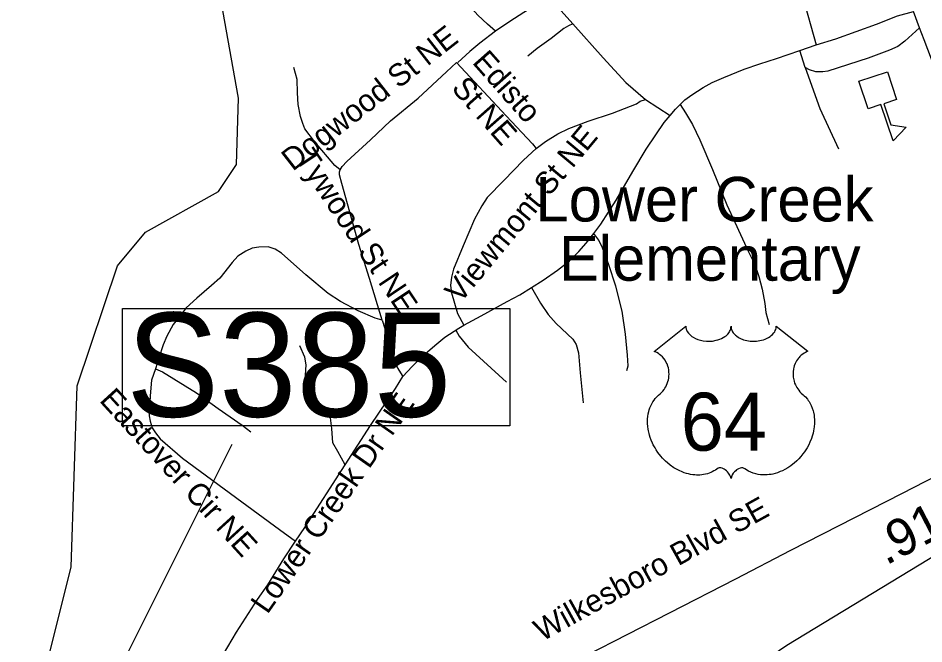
# Model space of a CAD drawing. Extents: x 1159738 to 1321356, y 736314 to 882035.
# Drawn here: x 1253540 to 1256587, y 798279 to 800384 of the extents above; entities that cross this region are included whole.
import ezdxf

# ---------------------------------------------------------------- set-up
doc = ezdxf.new("R2010")
doc.units = 0
for name, color, linetype in [('Exist Cultural Educational Facility Elementary CELL', 7, 'Continuous'), ('Exist Cultural Educational Facility Elementary Label', 7, 'Continuous'), ('Exist Hydrographic Creek Single Shore', 7, 'Continuous'), ('Exist Road Non-System Type 51', 7, 'Continuous'), ('Exist Road Non-System Type 51 Label', 7, 'Continuous'), ('Exist Road Primary US Label', 7, 'Continuous'), ('Exist Road Primary US Mileage Hundredths English Label', 7, 'Continuous'), ('Exist Road Primary US Shield CELL', 7, 'Continuous'), ('Exist Road Primary US Shield Number Label', 7, 'Continuous'), ('Exist Road Primary US Structure Cantilever Sign Number Label', 7, 'Continuous'), ('Exist Road Primary US UnDivided 4 Lane Attributed', 7, 'Continuous')]:
    doc.layers.add(name, color=color, linetype=linetype)

msp = doc.modelspace()

# ---------------------------------------------------------------- linework, layer by layer
at = {"layer": 'Exist Cultural Educational Facility Elementary CELL'}
msp.add_lwpolyline([(1256464.2, 800203.7), (1256495.1, 800110.8), (1256451.4, 800096.3), (1256475.2, 800025), (1256527.5, 800016.9), (1256483, 799971.3), (1256442.3, 800093.2), (1256398.7, 800078.7), (1256367.7, 800171.6)], close=True, dxfattribs=at)
at = {"layer": 'Exist Hydrographic Creek Single Shore'}
for points in [[(1252550.8, 797961.7), (1252619.6, 797956.8), (1252675.7, 797951.6), (1252909.5, 797889.3), (1253128.9, 797826.7), (1253302.9, 797887.6), (1253393.5, 798026.2), (1253534.6, 798101.8), (1253632.8, 798197.6), (1253718.5, 798537.8), (1253738.9, 799147.2), (1253873.9, 799551.5), (1253968.8, 799664.6), (1254213.9, 799800.8), (1254274.9, 799891.5), (1254280.8, 800114.7), (1254228.2, 800409.5), (1254112.3, 800565.8), (1254128.9, 800685.5)], [(1255691.9, 797910), (1255701.9, 797985.3), (1256125.9, 798275.4), (1257272.5, 798970.8), (1258077.9, 799592), (1258136.9, 799600.7)]]:
    msp.add_lwpolyline(points, dxfattribs=at)
at = {"layer": 'Exist Road Non-System Type 51'}
msp.add_line((1255650.5, 800110.5), (1255732.8, 800057), dxfattribs=at)
for points in [[(1256132.7, 800687.4), (1256136.5, 800629.7), (1256141.8, 800592), (1256151, 800540.6), (1256178, 800459.3), (1256224.6, 800294.7)], [(1255146, 800340.2), (1255119.4, 800364.2), (1255086.6, 800393.9), (1255068.1, 800413.8), (1255043.7, 800442.6), (1255023, 800468.7), (1255003.6, 800496), (1254990.7, 800511), (1254977.5, 800527.4), (1254956.2, 800549.5), (1254928.9, 800575.5), (1254885.5, 800611.8), (1254855, 800628.6)], [(1255324.7, 800455.6), (1255274.6, 800423.1), (1255240.6, 800403.3), (1255194, 800372.9), (1255146, 800340.2)], [(1255405.8, 800364.6), (1255366.4, 800408.2), (1255324.7, 800455.6)], [(1256224.6, 800294.7), (1256290.3, 800314.8), (1256427.5, 800363.9), (1256497.5, 800392.1), (1256552.2, 800406.3)], [(1256704.6, 799978.4), (1256685.7, 800036.1), (1256662.8, 800106.6), (1256636.9, 800180.7), (1256587.9, 800310.9), (1256572.2, 800351.6), (1256552.2, 800406.3)], [(1255405.8, 800364.6), (1255391.7, 800358.6), (1255375.8, 800349.8), (1255333.4, 800316.2), (1255285.6, 800281.9), (1255254.4, 800256.1)], [(1255405.8, 800364.6), (1255508.4, 800250.9), (1255584.7, 800167.6), (1255650.5, 800110.5)], [(1255146, 800340.2), (1255093.3, 800299.7), (1255059.7, 800271.8), (1255019.5, 800234.5)], [(1256572.2, 800351.6), (1256522.7, 800306.9), (1256498.7, 800288.8), (1256470.8, 800276), (1256399.7, 800249.1), (1256263.2, 800205.6), (1256247, 800204.1), (1256223, 800204.1), (1256201.9, 800210.5), (1256187.8, 800217.9)], [(1256169.2, 800275.3), (1256224.6, 800294.7)], [(1255766.5, 800093.5), (1255783, 800109.1), (1255806.1, 800126.2), (1255844.1, 800151.1), (1255874.4, 800167.5), (1255913.4, 800184.9), (1255981.9, 800212.3), (1256035.4, 800231), (1256090.8, 800248.6), (1256169.2, 800275.3)], [(1256187.8, 800217.9), (1256169.2, 800275.3)], [(1254623.3, 799873.8), (1254630.4, 799885.6), (1254646, 799902), (1254725.8, 799974.8), (1254792.3, 800039), (1254885.2, 800115.3), (1254981.4, 800203.8), (1255015, 800235.1)], [(1255015, 800235.1), (1255181.4, 800055), (1255270.3, 799961.8), (1255282, 799945.8)], [(1254623.3, 799873.8), (1254605.9, 799888.4), (1254537.1, 799969), (1254504.2, 800011.3), (1254497.2, 800030.1), (1254489.4, 800052.8), (1254482.3, 800093.5), (1254480, 800132.6), (1254479.2, 800177.3), (1254467.5, 800218)], [(1256187.8, 800217.9), (1256236.3, 800080.6), (1256300, 799944)], [(1255282, 799945.8), (1255313.9, 799969.2), (1255355.4, 799994.6), (1255391.9, 800012.5), (1255457, 800037.9), (1255539.3, 800064), (1255619.8, 800095.6), (1255632.8, 800104.9), (1255650.5, 800110.5)], [(1255732.8, 800057), (1255750.8, 800078.3), (1255766.5, 800093.5)], [(1255766.5, 800093.5), (1255784.4, 800065.7), (1255807.9, 800026.4), (1255833.2, 799975.1), (1255875.1, 799875.5), (1255923.8, 799755.7), (1255996.7, 799598.1), (1256018.1, 799555.5), (1256031.4, 799514.9), (1256042.2, 799473), (1256051.7, 799424.8), (1256055.5, 799393.8), (1256066.2, 799353.2)], [(1255476.7, 799659.7), (1255499.8, 799691.2), (1255551.2, 799771.5), (1255607.9, 799867.9), (1255652.9, 799942.9), (1255685, 799992.1), (1255712.8, 800032.8), (1255732.8, 800057)], [(1255282, 799945.8), (1255240.1, 799906.6), (1255173.8, 799838.1), (1255118.1, 799781.3), (1255099.9, 799752.4), (1255075.3, 799707.4), (1255036.8, 799618.5), (1255004.7, 799540.3), (1254997.2, 799512.5), (1254994, 799484.6), (1254998.3, 799460.5), (1255017.5, 799390.9), (1255039.1, 799351)], [(1254764.6, 799368.1), (1254722.4, 799508.9), (1254685.7, 799622.4), (1254628.8, 799827.7), (1254621, 799856.6), (1254621, 799866.8), (1254623.3, 799873.8)], [(1255266.6, 799477.7), (1255306.2, 799503.1), (1255354.7, 799536), (1255394.6, 799568.1), (1255425.9, 799598.7), (1255450.9, 799627.6), (1255476.7, 799659.7)], [(1255587.8, 799199.2), (1255591.7, 799214.8), (1255589.3, 799250.1), (1255583.1, 799321.3), (1255572.1, 799398), (1255551, 799482.6), (1255526.8, 799554.8), (1255505.7, 799611.2), (1255493.2, 799637), (1255476.7, 799659.7)], [(1254764.6, 799368.1), (1254741.4, 799374.9), (1254683.5, 799400), (1254624.8, 799431.3), (1254583.4, 799457.9), (1254508.3, 799520.6), (1254426.1, 799594.1), (1254405, 799607.5), (1254380.7, 799614.5), (1254350.2, 799613.7), (1254327.6, 799610.6), (1254305.6, 799600.4), (1254279, 799583.2), (1254259.5, 799562.1), (1254218.4, 799509), (1254190.2, 799484.8), (1254140.9, 799442.5), (1254105.7, 799409.6), (1254085.4, 799383), (1254061.1, 799353.3), (1254040, 799314.9), (1254027.5, 799285.1), (1254013.4, 799240.5), (1254001.8, 799204.2)], [(1255039.1, 799351), (1255097, 799382.3), (1255185.4, 799430.9), (1255227.4, 799453.4), (1255266.6, 799477.7)], [(1255266.6, 799477.7), (1255297.1, 799425.2), (1255322.9, 799387.6), (1255349.5, 799357.1), (1255405.8, 799303.9), (1255417.5, 799285.9), (1255424.6, 799258.5), (1255430.8, 799191.1), (1255440.1, 799089.7)], [(1254764.6, 799368.1), (1254803.7, 799246), (1254813.1, 799213.1), (1254820.9, 799199.8), (1254833.9, 799178.3)], [(1254833.9, 799178.3), (1254865.6, 799212), (1254900.8, 799248), (1254941.4, 799283.2), (1254975.1, 799310.6), (1255022.7, 799340.8), (1255039.1, 799351)], [(1255012.2, 799334.5), (1255024, 799314.8), (1255053.8, 799277.9), (1255182.5, 799160.1)], [(1254639.6, 798882.1), (1254615.5, 798926.3), (1254599.1, 798956.1), (1254595.1, 799003.8), (1254590.5, 799039.1), (1254582.6, 799056.3), (1254567, 799070.4), (1254520, 799120.5), (1254510.7, 799135.4), (1254505.2, 799156.5), (1254506.7, 799183.1), (1254509.1, 799217.6), (1254504.5, 799243.8), (1254488, 799282.2)], [(1254001.8, 799204.2), (1253988.5, 799166.7), (1253983.8, 799114.2), (1253980.7, 799046.1), (1253983.8, 799028.1), (1253990.9, 799006.2), (1254001.8, 798989), (1254018.3, 798969.4), (1254093.4, 798904.4), (1254292.7, 798756.7), (1254419.3, 798664), (1254473.2, 798625)], [(1254001.8, 799204.2), (1254026, 799194), (1254139.5, 799123.5), (1254213, 799071.1), (1254293.6, 799014.7), (1254323.3, 798992.8)], [(1254473.2, 798625), (1254504.5, 798671.2), (1254639.6, 798882.1), (1254725.7, 799013.6), (1254809.2, 799138.4), (1254833.9, 799178.3)], [(1254007.2, 797575.5), (1254001, 797622.7), (1253997.9, 797668.1), (1253998.7, 797715.1), (1254000.2, 797747.2), (1254002.6, 797772.3), (1254005.7, 797786.3), (1254022.1, 797837.2), (1254046.4, 797893.6), (1254142.5, 798081.7), (1254177.7, 798149.8), (1254216.8, 798219.5), (1254274.6, 798318.6), (1254345, 798428.2), (1254380.1, 798477.9), (1254434.1, 798564.8), (1254473.2, 798625)]]:
    msp.add_lwpolyline(points, dxfattribs=at)
at = {"layer": 'Exist Road Primary US Shield CELL'}
msp.add_lwpolyline([(1255785.9, 799348), (1255786.2, 799343.6), (1255787.3, 799338.4), (1255788.1, 799335.7), (1255790.5, 799330.5), (1255794.6, 799324.4), (1255800.2, 799318.4), (1255806.5, 799313.2), (1255810.8, 799310.5), (1255818, 799306.6), (1255826.3, 799303.1), (1255835.4, 799300.5), (1255844.8, 799298.6), (1255855, 799297.5), (1255865.1, 799297.3), (1255876, 799298.1), (1255888.1, 799300.4), (1255893.7, 799301.9), (1255899.9, 799304), (1255905.7, 799306.4), (1255912, 799309.8), (1255917.1, 799313), (1255921.1, 799315.9), (1255926.7, 799321.3), (1255931.2, 799326.9), (1255933.1, 799330.1), (1255934.7, 799333.1), (1255936.9, 799339.5), (1255937.6, 799342.3), (1255938, 799348.2), (1255938.4, 799343.3), (1255938.9, 799340.2), (1255939.7, 799337.2), (1255941, 799334), (1255943.2, 799329.4), (1255945.7, 799325.7), (1255950.5, 799320.1), (1255953.4, 799317.3), (1255956.1, 799315.1), (1255963.3, 799310.2), (1255971.8, 799305.9), (1255975.9, 799304.1), (1255980.2, 799302.6), (1255985.6, 799300.9), (1255991.2, 799299.6), (1255996.7, 799298.7), (1256002.3, 799297.8), (1256008.1, 799297.4), (1256012.8, 799297.3), (1256018.6, 799297.3), (1256023.9, 799297.7), (1256029.4, 799298.3), (1256035.4, 799299.3), (1256040.3, 799300.4), (1256046.7, 799302.1), (1256052.4, 799304.1), (1256057.5, 799306.3), (1256064.1, 799309.8), (1256069.4, 799313.1), (1256073.3, 799316.2), (1256078, 799320.5), (1256082.4, 799325.6), (1256085, 799329.3), (1256086.8, 799333.1), (1256088.5, 799337.2), (1256089.5, 799341.4), (1256090, 799345.1), (1256090.1, 799348.3), (1256196.4, 799263.6), (1256193.9, 799262.7), (1256188.1, 799259.9), (1256183.5, 799257.2), (1256176.2, 799252), (1256173.1, 799249.2), (1256169.9, 799246.2), (1256167, 799243.1), (1256164.5, 799240.1), (1256161.4, 799235.9), (1256158.7, 799231.6), (1256156, 799226.9), (1256154, 799222.8), (1256150.7, 799214.3), (1256149.2, 799208.9), (1256148.2, 799204.3), (1256146.9, 799194.8), (1256146.6, 799190.3), (1256146.6, 799185.8), (1256146.8, 799181.1), (1256147.3, 799176.6), (1256148.1, 799171.9), (1256148.8, 799167.7), (1256150.2, 799162.6), (1256152, 799156.7), (1256154.4, 799151), (1256159.2, 799141.8), (1256165.5, 799132.4), (1256169.9, 799127.1), (1256174.3, 799122.6), (1256180.9, 799117), (1256184.4, 799113.9), (1256188.5, 799109.8), (1256195.2, 799102.1), (1256197.9, 799098.5), (1256200.6, 799094.4), (1256203.1, 799090.2), (1256205.6, 799085.6), (1256207.6, 799081.7), (1256211.4, 799072.6), (1256214.1, 799063.7), (1256215.3, 799059.1), (1256217.3, 799048.7), (1256218.1, 799043.5), (1256218.9, 799033.3), (1256218.9, 799021), (1256218, 799009.3), (1256215.8, 798995.7), (1256214, 798987.6), (1256211.2, 798978.1), (1256208.5, 798969.8), (1256203.6, 798957.7), (1256199.3, 798948.9), (1256193.7, 798938.6), (1256189.9, 798932.4), (1256185.4, 798925.8), (1256179.9, 798918.1), (1256173.3, 798909.9), (1256165.5, 798901.3), (1256159.1, 798895), (1256150.9, 798887.6), (1256145.8, 798883.4), (1256138.7, 798878), (1256128.9, 798871.5), (1256119.2, 798865.9), (1256111, 798861.7), (1256103.7, 798858.6), (1256094.3, 798855), (1256078.6, 798850.7), (1256072.9, 798849.5), (1256066.1, 798848.5), (1256059.8, 798847.8), (1256053.6, 798847.4), (1256045.3, 798847.4), (1256037.1, 798848.1), (1256029.3, 798849.2), (1256021.2, 798850.9), (1256012.8, 798853.4), (1256005.1, 798856.4), (1255997.3, 798860.3), (1255984.1, 798868.6), (1255980.3, 798870.6), (1255978.2, 798871.1), (1255973.1, 798871.4), (1255968.4, 798870.4), (1255963.5, 798868.4), (1255960.5, 798866.9), (1255956.6, 798864.3), (1255953.6, 798861.9), (1255949.9, 798858.4), (1255947.4, 798855.5), (1255945.5, 798853.3), (1255941.8, 798847.4), (1255940.5, 798844.7), (1255939.1, 798841.1), (1255937.9, 798835.8), (1255936.2, 798842.5), (1255934.3, 798846.9), (1255932, 798850.7), (1255929.7, 798854), (1255926, 798858.3), (1255922.6, 798861.5), (1255918.6, 798864.7), (1255914.4, 798867.3), (1255910.9, 798869.1), (1255907.8, 798870.2), (1255904, 798871.2), (1255900.8, 798871.4), (1255898.3, 798871.4), (1255894.7, 798870.6), (1255889.9, 798867.1), (1255885.4, 798864), (1255880.4, 798860.9), (1255874.5, 798857.7), (1255870.2, 798855.7), (1255865, 798853.7), (1255859, 798851.7), (1255852.5, 798850), (1255845.7, 798848.7), (1255839.8, 798847.8), (1255833.5, 798847.2), (1255827.8, 798847), (1255821.8, 798847.1), (1255816.2, 798847.5), (1255809.8, 798848.1), (1255801.7, 798849.3), (1255795.1, 798850.8), (1255788.1, 798852.7), (1255780.8, 798854.9), (1255773.1, 798857.9), (1255763.5, 798862.1), (1255756.7, 798865.5), (1255746.1, 798871.6), (1255733.7, 798880.2), (1255724.3, 798887.8), (1255717.5, 798894), (1255707.3, 798904.3), (1255701.4, 798911.1), (1255692.1, 798923.1), (1255686.1, 798931.9), (1255682.3, 798938.3), (1255676.6, 798948.6), (1255673.5, 798955), (1255669.5, 798964.4), (1255666.3, 798973), (1255663.7, 798981.2), (1255662.3, 798986.4), (1255660.3, 798995.5), (1255659.1, 799002), (1255657.9, 799010.9), (1255657.2, 799020.2), (1255657.1, 799028.8), (1255657.3, 799036), (1255658.1, 799044.3), (1255659.5, 799053.2), (1255661.2, 799060.8), (1255662.8, 799066.2), (1255665, 799072.9), (1255668, 799080.2), (1255671.5, 799087.3), (1255674.9, 799093.1), (1255679.1, 799099.4), (1255683.2, 799104.7), (1255688.6, 799110.6), (1255694.3, 799116), (1255699.5, 799120.2), (1255705.6, 799126.3), (1255708.8, 799129.9), (1255712.7, 799135), (1255715.8, 799139.7), (1255718.2, 799143.9), (1255721.4, 799150.1), (1255723.4, 799154.8), (1255725.8, 799161.9), (1255727.1, 799167), (1255728.3, 799173.4), (1255729.1, 799179.5), (1255729.4, 799187.1), (1255729.3, 799193.4), (1255728.4, 799200.8), (1255727.1, 799207.8), (1255725.4, 799213.9), (1255722.8, 799221), (1255720.3, 799226.1), (1255716.3, 799233.1), (1255711.7, 799239.6), (1255707.1, 799244.8), (1255702.4, 799249.6), (1255697.8, 799253.1), (1255693.5, 799256.1), (1255688.1, 799259.4), (1255682.9, 799262), (1255679.7, 799263.3)], close=True, dxfattribs=at)
at = {"layer": 'Exist Road Primary US Structure Cantilever Sign Number Label'}
msp.add_lwpolyline([(1253891.3, 799407.7), (1255193.9, 799407.7), (1255193.9, 799012.7), (1253891.3, 799012.7)], close=True, dxfattribs=at)
msp.add_lwpolyline([(1252402.1, 796928.6), (1253013.7, 797046.2), (1253778.1, 797987.1), (1254260.3, 798951.4)], dxfattribs=at)
at = {"layer": 'Exist Road Primary US UnDivided 4 Lane Attributed'}
msp.add_lwpolyline([(1254827.6, 797916.9), (1255450.9, 798240.4), (1255731.1, 798383.7), (1255953.6, 798498.2), (1256139, 798594.1), (1256514.2, 798785.8), (1256785.4, 798925.3), (1257018.1, 799043.6), (1257166.1, 799128.2), (1257191.2, 799144.7), (1257263.5, 799189.8), (1257323.1, 799232.8), (1257386.4, 799280.1), (1257488.7, 799367.7), (1257545.6, 799417.7), (1257691.4, 799563.4), (1257790.5, 799682.9), (1257874.8, 799797.9), (1258046.7, 800040.5), (1258116.6, 800144.7), (1258252.8, 800334.6), (1258312.8, 800403.7)], dxfattribs=at)

# ---------------------------------------------------------------- texts
at = {"layer": 'Exist Cultural Educational Facility Elementary Label'}
for s, p in [('Lower Creek', (1255280.5, 799700.2)), ('Elementary', (1255359.3, 799500.9))]:
    msp.add_text(s, height=150, dxfattribs=at).set_placement(p)
at = {"layer": 'Exist Road Non-System Type 51 Label'}
for s, rotation, p in [('Dogwood St NE', 37.9932, (1254463.8, 799867.1)), ('Edisto', 311.4358, (1255064.8, 800234.3)), ('St NE', 311.4358, (1254994.6, 800146.4)), ('Viewmont St NE', 50.2383, (1255026.7, 799422.2)), ('Tywood St NE', 303.8047, (1254469.7, 799913.4)), ('Eastover Cir NE', 312.4145, (1253810.6, 799096.7)), ('Lower Creek Dr NE', 55.0423, (1254378.5, 798376.4))]:
    msp.add_text(s, height=75, rotation=rotation, dxfattribs=at).set_placement(p)
at = {"layer": 'Exist Road Primary US Label'}
msp.add_text('Wilkesboro Blvd SE', height=75, rotation=29, dxfattribs=at).set_placement((1255302.1, 798285.9))
at = {"layer": 'Exist Road Primary US Mileage Hundredths English Label'}
msp.add_text('.91', height=125, rotation=27.4811, dxfattribs=at).set_placement((1256459.2, 798542.2))
at = {"layer": 'Exist Road Primary US Shield Number Label'}
msp.add_text('64', height=195, dxfattribs=at).set_placement((1255768.8, 798929.2))
at = {"layer": 'Exist Road Primary US Structure Cantilever Sign Number Label'}
msp.add_text('S385', height=350, dxfattribs=at).set_placement((1253903.8, 799043.3))

doc.saveas('drawing.dxf')
